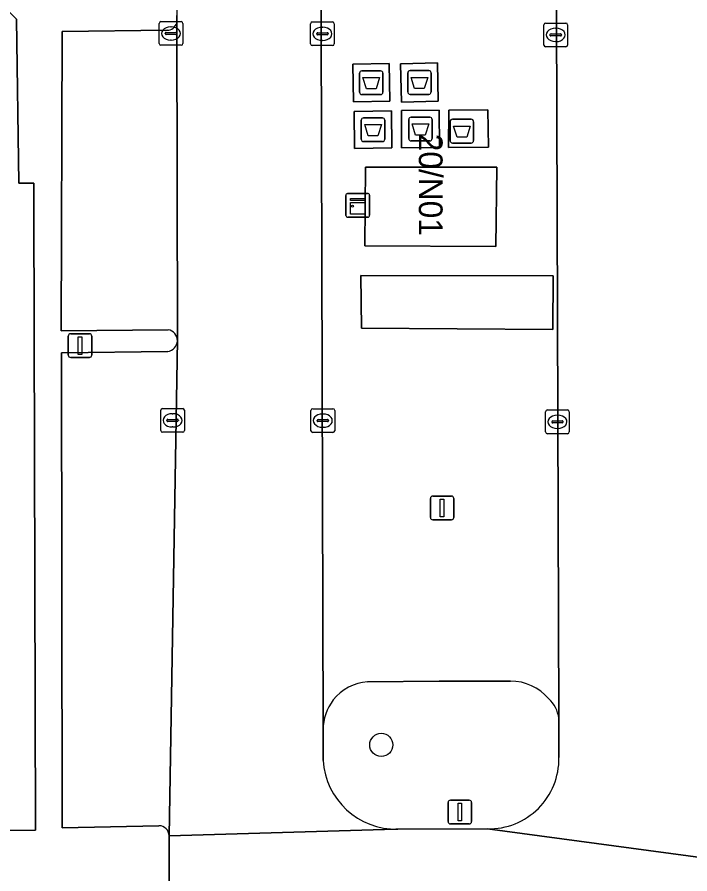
# Model space of a CAD drawing. Extents: x 160732 to 162107, y 387428 to 388479.
# Drawn here: x 161380.19 to 161408.59, y 387826.83 to 387862.96 of the extents above; entities that cross this region are included whole.
import ezdxf

# ---------------------------------------------------------------- set-up
doc = ezdxf.new("R2010")
doc.units = 0
for name, color, linetype in [('IMGEO_Afval_apart_plaats', 7, 'Continuous'), ('IMGEO_Boom', 7, 'Continuous'), ('IMGEO_Groenvoorziening', 7, 'Continuous'), ('IMGEO_Kast', 7, 'Continuous'), ('IMGEO_Kolk', 7, 'Continuous'), ('IMGEO_Lichtmast', 7, 'Continuous'), ('IMGEO_Pand', 7, 'Continuous'), ('IMGEO_Pand_nummerreeks', 7, 'Continuous'), ('IMGEO_Parkeervlak_open', 7, 'Continuous'), ('IMGEO_Rijbaan_lokaal_open', 7, 'Continuous'), ('IMGEO_Terreindeel_open', 7, 'Continuous'), ('IMGEO_Voetpad_gesloten', 7, 'Continuous'), ('IMGEO_Voetpad_open', 7, 'Continuous')]:
    doc.layers.add(name, color=color, linetype=linetype)

msp = doc.modelspace()

# ---------------------------------------------------------------- linework, layer by layer
at = {"layer": 'IMGEO_Afval_apart_plaats'}
for p, q in [((161394.644, 387859.798), (161394.644, 387860.598)), ((161394.644, 387860.598), (161394.644, 387859.798)), ((161394.744, 387860.698), (161395.534, 387860.698)), ((161395.534, 387860.698), (161394.744, 387860.698)), ((161395.634, 387860.598), (161395.634, 387859.798)), ((161395.634, 387859.798), (161395.634, 387860.598)), ((161396.678, 387859.806), (161396.678, 387860.606)), ((161396.678, 387860.606), (161396.678, 387859.806)), ((161396.778, 387860.706), (161397.568, 387860.706)), ((161397.568, 387860.706), (161396.778, 387860.706)), ((161397.668, 387860.606), (161397.668, 387859.806)), ((161397.668, 387859.806), (161397.668, 387860.606)), ((161397.568, 387859.706), (161396.778, 387859.706)), ((161396.778, 387859.706), (161397.568, 387859.706)), ((161395.534, 387859.698), (161394.744, 387859.698)), ((161394.744, 387859.698), (161395.534, 387859.698)), ((161394.819, 387858.715), (161395.609, 387858.715)), ((161395.609, 387858.715), (161394.819, 387858.715)), ((161396.72, 387857.843), (161396.72, 387858.643)), ((161396.72, 387858.643), (161396.72, 387857.843)), ((161396.82, 387858.743), (161397.61, 387858.743)), ((161397.61, 387858.743), (161396.82, 387858.743)), ((161397.71, 387858.643), (161397.71, 387857.843)), ((161397.71, 387857.843), (161397.71, 387858.643)), ((161398.569, 387858.653), (161399.359, 387858.653)), ((161399.359, 387858.653), (161398.569, 387858.653)), ((161394.719, 387857.815), (161394.719, 387858.615)), ((161394.719, 387858.615), (161394.719, 387857.815)), ((161395.709, 387858.615), (161395.709, 387857.815)), ((161395.709, 387857.815), (161395.709, 387858.615)), ((161398.469, 387857.753), (161398.469, 387858.553)), ((161398.469, 387858.553), (161398.469, 387857.753)), ((161399.459, 387858.553), (161399.459, 387857.753)), ((161399.459, 387857.753), (161399.459, 387858.553)), ((161395.609, 387857.715), (161394.819, 387857.715)), ((161394.819, 387857.715), (161395.609, 387857.715)), ((161397.61, 387857.743), (161396.82, 387857.743)), ((161396.82, 387857.743), (161397.61, 387857.743)), ((161399.359, 387857.653), (161398.569, 387857.653)), ((161398.569, 387857.653), (161399.359, 387857.653))]:
    msp.add_line(p, q, dxfattribs=at)
for points in [[(161394.787, 387860.412), (161395.491, 387860.412), (161395.342, 387859.942), (161394.936, 387859.942), (161394.787, 387860.412)], [(161396.821, 387860.42), (161397.525, 387860.42), (161397.376, 387859.95), (161396.97, 387859.95), (161396.821, 387860.42)], [(161394.862, 387858.429), (161395.566, 387858.429), (161395.417, 387857.959), (161395.011, 387857.959), (161394.862, 387858.429)], [(161396.863, 387858.457), (161397.567, 387858.457), (161397.418, 387857.987), (161397.012, 387857.987), (161396.863, 387858.457)], [(161398.612, 387858.367), (161399.316, 387858.367), (161399.167, 387857.897), (161398.761, 387857.897), (161398.612, 387858.367)]]:
    msp.add_lwpolyline(points, dxfattribs=at)
for centre, start, end in [((161394.744, 387860.598), 90, 180), ((161394.744, 387860.598), 90, 180), ((161395.534, 387860.598), 0, 90), ((161395.534, 387860.598), 360, 90), ((161396.778, 387860.606), 90, 180), ((161396.778, 387860.606), 90, 180), ((161397.568, 387860.606), 0, 90), ((161397.568, 387860.606), 360, 90), ((161394.744, 387859.798), 180, 270), ((161394.744, 387859.798), 180, 270), ((161395.534, 387859.798), 270, 0), ((161395.534, 387859.798), 270, 0), ((161396.778, 387859.806), 180, 270), ((161396.778, 387859.806), 180, 270), ((161397.568, 387859.806), 270, 0), ((161397.568, 387859.806), 270, 0), ((161394.819, 387858.615), 90, 180), ((161394.819, 387858.615), 90, 180), ((161395.609, 387858.615), 0, 90), ((161395.609, 387858.615), 360, 90), ((161396.82, 387858.643), 90, 180), ((161396.82, 387858.643), 90, 180), ((161397.61, 387858.643), 0, 90), ((161397.61, 387858.643), 360, 90), ((161398.569, 387858.553), 90, 180), ((161398.569, 387858.553), 90, 180), ((161399.359, 387858.553), 0, 90), ((161399.359, 387858.553), 360, 90), ((161394.819, 387857.815), 180, 270), ((161394.819, 387857.815), 180, 270), ((161395.609, 387857.815), 270, 0), ((161395.609, 387857.815), 270, 0), ((161396.82, 387857.843), 180, 270), ((161396.82, 387857.843), 180, 270), ((161397.61, 387857.843), 270, 0), ((161397.61, 387857.843), 270, 0), ((161398.569, 387857.753), 180, 270), ((161398.569, 387857.753), 180, 270), ((161399.359, 387857.753), 270, 0), ((161399.359, 387857.753), 270, 0)]:
    msp.add_arc(centre, 0.1, start, end, dxfattribs=at)
at = {"layer": 'IMGEO_Boom'}
msp.add_circle((161395.563, 387832.267), 0.489, dxfattribs=at)
at = {"layer": 'IMGEO_Groenvoorziening'}
for points in [[(161401.017, 387834.962), (161398.003, 387834.951), (161394.986, 387834.922)], [(161403.059, 387831.731), (161403.063, 387833.002), (161403.061, 387833.395)], [(161393.107, 387832.911), (161393.11, 387831.614)], [(161396.259, 387828.716), (161400.047, 387828.729)]]:
    msp.add_lwpolyline(points, dxfattribs=at)
for centre, radius, start, end in [((161395.105, 387832.937), 1.989, 93.4227, 141.9343), ((161401.009, 387832.835), 2.127, 40.3754, 89.7817), ((161395.194, 387832.891), 2.087, 142.465, 179.4612), ((161401.685, 387833.192), 1.391, 8.4117, 47.2669), ((161396.183, 387831.794), 3.079, 183.3457, 271.4081), ((161400.108, 387831.68), 2.952, 268.8206, 0.9888)]:
    msp.add_arc(centre, radius, start, end, dxfattribs=at)
at = {"layer": 'IMGEO_Kast'}
for p, q in [((161394.068, 387854.598), (161394.068, 387855.439)), ((161394.068, 387855.439), (161394.068, 387854.598)), ((161394.143, 387855.523), (161394.984, 387855.523)), ((161394.984, 387855.523), (161394.143, 387855.523)), ((161395.068, 387855.448), (161395.068, 387854.607)), ((161395.068, 387854.607), (161395.068, 387855.448)), ((161394.993, 387854.523), (161394.152, 387854.523)), ((161394.152, 387854.523), (161394.993, 387854.523))]:
    msp.add_line(p, q, dxfattribs=at)
for points in [[(161394.263, 387855.313), (161394.863, 387855.313), (161394.863, 387855.228), (161394.263, 387855.228), (161394.263, 387855.313)], [(161394.263, 387855.138), (161394.863, 387855.138), (161394.863, 387854.649), (161394.263, 387854.649), (161394.263, 387855.138)]]:
    msp.add_lwpolyline(points, dxfattribs=at)
msp.add_circle((161394.347, 387854.987), 0.0377, dxfattribs=at)
for centre, start, end in [((161394.146, 387855.445), 92.4484, 184.2845), ((161394.146, 387855.445), 92.4484, 184.2845), ((161394.99, 387855.445), 2.4484, 94.2845), ((161394.99, 387855.445), 2.4484, 94.2845), ((161394.146, 387854.601), 182.4484, 274.2845), ((161394.146, 387854.601), 182.4484, 274.2845), ((161394.99, 387854.601), 272.4484, 4.2845), ((161394.99, 387854.601), 272.4484, 4.2845)]:
    msp.add_arc(centre, 0.0779, start, end, dxfattribs=at)
at = {"layer": 'IMGEO_Kolk'}
for p, q in [((161386.188, 387861.848), (161386.188, 387862.7)), ((161386.263, 387862.774), (161387.115, 387862.774)), ((161387.189, 387862.7), (161387.189, 387861.848)), ((161392.578, 387861.834), (161392.578, 387862.686)), ((161392.653, 387862.76), (161393.505, 387862.76)), ((161393.579, 387862.686), (161393.579, 387861.834)), ((161402.424, 387861.786), (161402.424, 387862.638)), ((161402.499, 387862.712), (161403.351, 387862.712)), ((161403.425, 387862.638), (161403.425, 387861.786)), ((161386.447, 387862.268), (161386.447, 387862.28)), ((161386.885, 387862.231), (161386.487, 387862.231)), ((161386.49, 387862.317), (161386.888, 387862.317)), ((161386.676, 387862.554), (161386.701, 387862.554)), ((161386.931, 387862.28), (161386.931, 387862.268)), ((161392.837, 387862.254), (161392.837, 387862.266)), ((161392.88, 387862.303), (161393.278, 387862.303)), ((161393.066, 387862.54), (161393.091, 387862.54)), ((161393.321, 387862.266), (161393.321, 387862.254)), ((161402.726, 387862.255), (161403.124, 387862.255)), ((161402.912, 387862.492), (161402.937, 387862.492)), ((161386.699, 387861.994), (161386.674, 387861.994)), ((161393.275, 387862.217), (161392.877, 387862.217)), ((161393.089, 387861.98), (161393.064, 387861.98)), ((161402.683, 387862.206), (161402.683, 387862.218)), ((161403.121, 387862.169), (161402.723, 387862.169)), ((161402.935, 387861.932), (161402.91, 387861.932)), ((161403.167, 387862.218), (161403.167, 387862.206)), ((161387.115, 387861.774), (161386.263, 387861.774)), ((161393.505, 387861.76), (161392.653, 387861.76)), ((161403.351, 387861.712), (161402.499, 387861.712)), ((161386.255, 387845.53), (161386.255, 387846.382)), ((161386.33, 387846.456), (161387.182, 387846.456)), ((161387.256, 387846.382), (161387.256, 387845.53)), ((161392.595, 387845.518), (161392.595, 387846.37)), ((161392.67, 387846.444), (161393.522, 387846.444)), ((161393.596, 387846.37), (161393.596, 387845.518)), ((161402.573, 387846.393), (161403.425, 387846.393)), ((161386.557, 387845.999), (161386.955, 387845.999)), ((161386.743, 387846.236), (161386.768, 387846.236)), ((161392.897, 387845.987), (161393.295, 387845.987)), ((161393.083, 387846.224), (161393.108, 387846.224)), ((161402.498, 387845.467), (161402.498, 387846.319)), ((161402.986, 387846.173), (161403.011, 387846.173)), ((161403.499, 387846.319), (161403.499, 387845.467)), ((161386.514, 387845.95), (161386.514, 387845.962)), ((161386.952, 387845.913), (161386.554, 387845.913)), ((161386.766, 387845.676), (161386.741, 387845.676)), ((161386.998, 387845.962), (161386.998, 387845.95)), ((161392.854, 387845.938), (161392.854, 387845.95)), ((161393.292, 387845.901), (161392.894, 387845.901)), ((161393.106, 387845.664), (161393.081, 387845.664)), ((161393.338, 387845.95), (161393.338, 387845.938)), ((161402.757, 387845.887), (161402.757, 387845.899)), ((161403.195, 387845.85), (161402.797, 387845.85)), ((161402.8, 387845.936), (161403.198, 387845.936)), ((161403.009, 387845.613), (161402.984, 387845.613)), ((161403.241, 387845.899), (161403.241, 387845.887)), ((161387.182, 387845.456), (161386.33, 387845.456)), ((161393.522, 387845.444), (161392.67, 387845.444)), ((161403.425, 387845.393), (161402.573, 387845.393))]:
    msp.add_line(p, q, dxfattribs=at)
for points in [[(161386.188, 387861.848), (161386.188, 387862.7)], [(161386.263, 387862.774), (161387.115, 387862.774)], [(161387.189, 387862.7), (161387.189, 387861.848)], [(161392.578, 387861.834), (161392.578, 387862.686)], [(161392.653, 387862.76), (161393.505, 387862.76)], [(161393.579, 387862.686), (161393.579, 387861.834)], [(161402.424, 387861.786), (161402.424, 387862.638)], [(161402.499, 387862.712), (161403.351, 387862.712)], [(161403.425, 387862.638), (161403.425, 387861.786)], [(161387.115, 387861.774), (161386.263, 387861.774)], [(161393.505, 387861.76), (161392.653, 387861.76)], [(161403.351, 387861.712), (161402.499, 387861.712)], [(161386.255, 387845.53), (161386.255, 387846.382)], [(161386.33, 387846.456), (161387.182, 387846.456)], [(161387.256, 387846.382), (161387.256, 387845.53)], [(161392.595, 387845.518), (161392.595, 387846.37)], [(161392.67, 387846.444), (161393.522, 387846.444)], [(161393.596, 387846.37), (161393.596, 387845.518)], [(161402.573, 387846.393), (161403.425, 387846.393)], [(161402.498, 387845.467), (161402.498, 387846.319)], [(161403.499, 387846.319), (161403.499, 387845.467)], [(161387.182, 387845.456), (161386.33, 387845.456)], [(161393.522, 387845.444), (161392.67, 387845.444)], [(161403.425, 387845.393), (161402.573, 387845.393)]]:
    msp.add_lwpolyline(points, dxfattribs=at)
for centre, radius, start, end in [((161386.265, 387862.698), 0.0765, 91.552, 178.448), ((161386.265, 387862.698), 0.0765, 91.552, 178.448), ((161387.113, 387862.698), 0.0765, 1.552, 88.448), ((161387.113, 387862.698), 0.0765, 1.552, 88.448), ((161392.655, 387862.684), 0.0765, 91.552, 178.448), ((161392.655, 387862.684), 0.0765, 91.552, 178.448), ((161393.503, 387862.684), 0.0765, 1.552, 88.448), ((161393.503, 387862.684), 0.0765, 1.552, 88.448), ((161402.501, 387862.636), 0.0765, 91.552, 178.448), ((161402.501, 387862.636), 0.0765, 91.552, 178.448), ((161403.349, 387862.636), 0.0765, 1.552, 88.448), ((161403.349, 387862.636), 0.0765, 1.552, 88.448), ((161386.487, 387862.277), 0.0403, 85.8775, 175.7526), ((161386.484, 387862.267), 0.0366, 178.938, 274.7102), ((161386.888, 387862.274), 0.043, 264.8664, 352.4533), ((161386.892, 387862.279), 0.0386, 1.7309, 96.639), ((161392.877, 387862.263), 0.0403, 85.8775, 175.7526), ((161392.874, 387862.253), 0.0366, 178.938, 274.7102), ((161393.278, 387862.26), 0.043, 264.8664, 352.4533), ((161393.282, 387862.265), 0.0386, 1.7309, 96.639), ((161402.723, 387862.215), 0.0403, 85.8775, 175.7526), ((161403.128, 387862.217), 0.0386, 1.7309, 96.639), ((161402.72, 387862.205), 0.0366, 178.938, 274.7102), ((161403.124, 387862.212), 0.043, 264.8664, 352.4533), ((161386.265, 387861.85), 0.0765, 181.552, 268.448), ((161386.265, 387861.85), 0.0765, 181.552, 268.448), ((161387.113, 387861.85), 0.0765, 271.552, 358.448), ((161387.113, 387861.85), 0.0765, 271.552, 358.448), ((161392.655, 387861.836), 0.0765, 181.552, 268.448), ((161392.655, 387861.836), 0.0765, 181.552, 268.448), ((161393.503, 387861.836), 0.0765, 271.552, 358.448), ((161393.503, 387861.836), 0.0765, 271.552, 358.448), ((161402.501, 387861.788), 0.0765, 181.552, 268.448), ((161402.501, 387861.788), 0.0765, 181.552, 268.448), ((161403.349, 387861.788), 0.0765, 271.552, 358.448), ((161403.349, 387861.788), 0.0765, 271.552, 358.448), ((161386.332, 387846.38), 0.0765, 91.552, 178.448), ((161386.332, 387846.38), 0.0765, 91.552, 178.448), ((161387.18, 387846.38), 0.0765, 1.552, 88.448), ((161387.18, 387846.38), 0.0765, 1.552, 88.448), ((161392.672, 387846.368), 0.0765, 91.552, 178.448), ((161392.672, 387846.368), 0.0765, 91.552, 178.448), ((161393.52, 387846.368), 0.0765, 1.552, 88.448), ((161393.52, 387846.368), 0.0765, 1.552, 88.448), ((161402.575, 387846.317), 0.0765, 91.552, 178.448), ((161402.575, 387846.317), 0.0765, 91.552, 178.448), ((161403.423, 387846.317), 0.0765, 1.552, 88.448), ((161403.423, 387846.317), 0.0765, 1.552, 88.448), ((161386.554, 387845.959), 0.0403, 85.8775, 175.7526), ((161386.959, 387845.961), 0.0386, 1.7309, 96.639), ((161392.894, 387845.947), 0.0403, 85.8775, 175.7526), ((161393.299, 387845.949), 0.0386, 1.7309, 96.639), ((161386.551, 387845.949), 0.0366, 178.938, 274.7102), ((161386.955, 387845.956), 0.043, 264.8664, 352.4533), ((161392.891, 387845.937), 0.0366, 178.938, 274.7102), ((161393.295, 387845.944), 0.043, 264.8664, 352.4533), ((161402.797, 387845.896), 0.0403, 85.8775, 175.7526), ((161402.794, 387845.886), 0.0366, 178.938, 274.7102), ((161403.198, 387845.893), 0.043, 264.8664, 352.4533), ((161403.202, 387845.898), 0.0386, 1.7309, 96.639), ((161386.332, 387845.532), 0.0765, 181.552, 268.448), ((161386.332, 387845.532), 0.0765, 181.552, 268.448), ((161387.18, 387845.532), 0.0765, 271.552, 358.448), ((161387.18, 387845.532), 0.0765, 271.552, 358.448), ((161392.672, 387845.52), 0.0765, 181.552, 268.448), ((161392.672, 387845.52), 0.0765, 181.552, 268.448), ((161393.52, 387845.52), 0.0765, 271.552, 358.448), ((161393.52, 387845.52), 0.0765, 271.552, 358.448), ((161402.575, 387845.469), 0.0765, 181.552, 268.448), ((161402.575, 387845.469), 0.0765, 181.552, 268.448), ((161403.423, 387845.469), 0.0765, 271.552, 358.448), ((161403.423, 387845.469), 0.0765, 271.552, 358.448)]:
    msp.add_arc(centre, radius, start, end, dxfattribs=at)
for centre, major_axis, ratio, start_param, end_param in [((161386.675, 387862.274), (-0.387, 0.002), 0.722429, 4.712389, 7.853982), ((161386.7, 387862.274), (-0.39, 0.002), 0.717154, 1.570796, 4.712389), ((161393.065, 387862.26), (-0.387, 0.002), 0.722429, 4.712389, 7.853982), ((161393.09, 387862.26), (-0.39, 0.002), 0.717154, 1.570796, 4.712389), ((161402.911, 387862.212), (-0.387, 0.002), 0.722429, 4.712389, 7.853982), ((161402.936, 387862.212), (-0.39, 0.002), 0.717154, 1.570796, 4.712389), ((161386.742, 387845.956), (-0.387, 0.002), 0.722429, 4.712389, 7.853982), ((161386.767, 387845.956), (-0.39, 0.002), 0.717154, 1.570796, 4.712389), ((161393.082, 387845.944), (-0.387, 0.002), 0.722429, 4.712389, 7.853982), ((161393.107, 387845.944), (-0.39, 0.002), 0.717154, 1.570796, 4.712389), ((161402.985, 387845.893), (-0.387, 0.002), 0.722429, 4.712389, 7.853982), ((161403.01, 387845.893), (-0.39, 0.002), 0.717154, 1.570796, 4.712389)]:
    msp.add_ellipse(centre, major_axis=major_axis, ratio=ratio, start_param=start_param, end_param=end_param, dxfattribs=at)
at = {"layer": 'IMGEO_Lichtmast'}
for p, q in [((161382.454, 387849.61), (161383.244, 387849.61)), ((161383.244, 387849.61), (161382.454, 387849.61)), ((161382.354, 387848.71), (161382.354, 387849.51)), ((161382.354, 387849.51), (161382.354, 387848.71)), ((161383.344, 387849.51), (161383.344, 387848.71)), ((161383.344, 387848.71), (161383.344, 387849.51)), ((161383.244, 387848.61), (161382.454, 387848.61)), ((161382.454, 387848.61), (161383.244, 387848.61)), ((161397.735, 387842.762), (161398.525, 387842.762)), ((161398.525, 387842.762), (161397.735, 387842.762)), ((161397.635, 387841.862), (161397.635, 387842.662)), ((161397.635, 387842.662), (161397.635, 387841.862)), ((161398.625, 387842.662), (161398.625, 387841.862)), ((161398.625, 387841.862), (161398.625, 387842.662)), ((161398.525, 387841.762), (161397.735, 387841.762)), ((161397.735, 387841.762), (161398.525, 387841.762)), ((161398.382, 387829.035), (161398.382, 387829.835)), ((161398.382, 387829.835), (161398.382, 387829.035)), ((161398.482, 387829.935), (161399.272, 387829.935)), ((161399.272, 387829.935), (161398.482, 387829.935)), ((161399.372, 387829.835), (161399.372, 387829.035)), ((161399.372, 387829.035), (161399.372, 387829.835)), ((161399.272, 387828.935), (161398.482, 387828.935)), ((161398.482, 387828.935), (161399.272, 387828.935))]:
    msp.add_line(p, q, dxfattribs=at)
for points in [[(161382.774, 387849.485), (161382.924, 387849.485), (161382.924, 387848.735), (161382.774, 387848.735), (161382.774, 387849.485)], [(161398.055, 387842.637), (161398.205, 387842.637), (161398.205, 387841.887), (161398.055, 387841.887), (161398.055, 387842.637)], [(161398.802, 387829.81), (161398.952, 387829.81), (161398.952, 387829.06), (161398.802, 387829.06), (161398.802, 387829.81)]]:
    msp.add_lwpolyline(points, dxfattribs=at)
for centre, start, end in [((161382.454, 387849.51), 90, 180), ((161382.454, 387849.51), 90, 180), ((161383.244, 387849.51), 0, 90), ((161383.244, 387849.51), 360, 90), ((161382.454, 387848.71), 180, 270), ((161382.454, 387848.71), 180, 270), ((161383.244, 387848.71), 270, 0), ((161383.244, 387848.71), 270, 0), ((161397.735, 387842.662), 90, 180), ((161397.735, 387842.662), 90, 180), ((161398.525, 387842.662), 0, 90), ((161398.525, 387842.662), 360, 90), ((161397.735, 387841.862), 180, 270), ((161397.735, 387841.862), 180, 270), ((161398.525, 387841.862), 270, 0), ((161398.525, 387841.862), 270, 0), ((161398.482, 387829.835), 90, 180), ((161398.482, 387829.835), 90, 180), ((161399.272, 387829.835), 0, 90), ((161399.272, 387829.835), 360, 90), ((161398.482, 387829.035), 180, 270), ((161398.482, 387829.035), 180, 270), ((161399.272, 387829.035), 270, 0), ((161399.272, 387829.035), 270, 0)]:
    msp.add_arc(centre, 0.1, start, end, dxfattribs=at)
at = {"layer": 'IMGEO_Pand'}
for points in [[(161380.168, 387862.875), (161375.543, 387867.597), (161375.462, 387899.501), (161339.186, 387899.416), (161329.974, 387899.396), (161315.359, 387899.377), (161315.519, 387828.519), (161327.619, 387828.546), (161331.587, 387828.555), (161331.601, 387826.616), (161331.667, 387817.541), (161334.265, 387817.548), (161341.669, 387817.568), (161343.55, 387817.573), (161347.606, 387817.585), (161364.427, 387817.631), (161366.488, 387817.637), (161378.246, 387817.669), (161378.215, 387823.814), (161378.19, 387828.661), (161380.971, 387828.667), (161380.897, 387855.027), (161380.894, 387855.965), (161380.266, 387855.96)], [(161400.44, 387856.635), (161394.895, 387856.64), (161394.869, 387853.321), (161400.401, 387853.292)]]:
    msp.add_lwpolyline(points, close=True, dxfattribs=at)
at = {"layer": 'IMGEO_Parkeervlak_open'}
for points in [[(161392.93, 387897.073), (161393.107, 387832.911)], [(161403.061, 387833.395), (161402.85, 387897.072)], [(161386.61, 387828.435), (161386.96, 387849.334), (161386.935, 387862.71)], [(161386.523, 387862.406), (161382.091, 387862.356), (161382.055, 387849.725), (161386.568, 387849.78)], [(161386.548, 387848.864), (161382.066, 387848.806), (161382.102, 387828.774), (161386.181, 387828.859)], [(161394.986, 387834.922), (161398.003, 387834.951), (161401.017, 387834.962)]]:
    msp.add_lwpolyline(points, dxfattribs=at)
for points in [[(161395.894, 387861.009), (161395.92, 387859.411), (161394.384, 387859.386), (161394.358, 387860.984)], [(161397.93, 387861.036), (161397.969, 387859.413), (161396.416, 387859.376), (161396.377, 387860.999)], [(161395.991, 387859.008), (161396.014, 387857.445), (161394.437, 387857.422), (161394.414, 387858.985)], [(161398.007, 387859.033), (161398.02, 387857.465), (161396.423, 387857.452), (161396.41, 387859.02)], [(161398.397, 387857.468), (161398.41, 387859.036), (161400.058, 387859.05), (161400.084, 387857.482)], [(161400.44, 387856.635), (161400.401, 387853.292), (161394.869, 387853.321), (161394.895, 387856.64)], [(161402.819, 387852.053), (161402.799, 387849.792), (161394.723, 387849.843), (161394.699, 387852.063)]]:
    msp.add_lwpolyline(points, close=True, dxfattribs=at)
for centre, radius, start, end in [((161386.498, 387862.871), 0.466, 273.1039, 339.7407), ((161386.493, 387849.323), 0.463, 276.7672, 80.7312), ((161395.105, 387832.937), 1.989, 93.4227, 141.9343), ((161401.009, 387832.835), 2.127, 40.3754, 89.7817), ((161395.194, 387832.891), 2.087, 142.465, 179.4612), ((161401.685, 387833.192), 1.391, 8.4117, 47.2669), ((161386.178, 387828.427), 0.432, 1.0636, 89.6081)]:
    msp.add_arc(centre, radius, start, end, dxfattribs=at)
at = {"layer": 'IMGEO_Rijbaan_lokaal_open'}
for points in [[(161392.93, 387897.073), (161392.941, 387899.533), (161386.817, 387899.502), (161386.927, 387867.072), (161386.935, 387863.035), (161386.935, 387862.71), (161386.96, 387849.334), (161386.61, 387828.435), (161396.178, 387828.708), (161396.259, 387828.716)], [(161409.049, 387899.564), (161402.804, 387899.544), (161402.85, 387897.072), (161403.061, 387833.395), (161403.063, 387833.002), (161403.059, 387831.731)], [(161393.11, 387831.614), (161393.107, 387832.911), (161392.93, 387897.073)], [(161409.976, 387827.399), (161400.047, 387828.729), (161396.259, 387828.716), (161396.178, 387828.708), (161386.61, 387828.435), (161386.63, 387823.23)], [(161400.047, 387828.729), (161409.976, 387827.399)]]:
    msp.add_lwpolyline(points, dxfattribs=at)
for centre, radius, start, end in [((161396.183, 387831.794), 3.079, 183.3457, 271.4081), ((161400.108, 387831.68), 2.952, 268.8206, 0.9888)]:
    msp.add_arc(centre, radius, start, end, dxfattribs=at)
at = {"layer": 'IMGEO_Terreindeel_open'}
msp.add_lwpolyline([(161402.819, 387852.053), (161394.699, 387852.063), (161394.723, 387849.843), (161402.799, 387849.792)], close=True, dxfattribs=at)
at = {"layer": 'IMGEO_Voetpad_gesloten'}
for points in [[(161395.894, 387861.009), (161394.358, 387860.984), (161394.384, 387859.386), (161395.92, 387859.411)], [(161397.93, 387861.036), (161396.377, 387860.999), (161396.416, 387859.376), (161397.969, 387859.413)], [(161395.991, 387859.008), (161394.414, 387858.985), (161394.437, 387857.422), (161396.014, 387857.445)], [(161398.007, 387859.033), (161396.41, 387859.02), (161396.423, 387857.452), (161398.02, 387857.465)], [(161398.397, 387857.468), (161400.084, 387857.482), (161400.058, 387859.05), (161398.41, 387859.036)]]:
    msp.add_lwpolyline(points, close=True, dxfattribs=at)
at = {"layer": 'IMGEO_Voetpad_open'}
for points in [[(161386.449, 387898.678), (161386.817, 387899.502), (161381.798, 387899.502), (161375.462, 387899.501), (161375.543, 387867.597), (161380.168, 387862.875), (161380.266, 387855.96), (161380.894, 387855.965), (161380.897, 387855.027), (161380.971, 387828.667), (161378.19, 387828.661), (161378.215, 387823.814), (161380.916, 387823.834), (161384.656, 387823.861), (161384.693, 387820.414), (161386.254, 387819.077), (161386.084, 387813.913), (161385.916, 387808.78), (161385.855, 387806.91), (161385.825, 387806.01), (161387.741, 387806.045), (161388.248, 387819.864)], [(161386.935, 387862.71), (161386.935, 387863.035)], [(161386.568, 387849.78), (161382.055, 387849.725), (161382.091, 387862.356), (161386.523, 387862.406)], [(161386.181, 387828.859), (161382.102, 387828.774), (161382.066, 387848.806), (161386.548, 387848.864)], [(161386.63, 387823.23), (161386.61, 387828.435)]]:
    msp.add_lwpolyline(points, dxfattribs=at)
for centre, radius, start, end in [((161386.498, 387862.871), 0.466, 273.1039, 339.7407), ((161386.493, 387849.323), 0.463, 276.7672, 80.7312), ((161386.178, 387828.427), 0.432, 1.0636, 89.6081)]:
    msp.add_arc(centre, radius, start, end, dxfattribs=at)

# ---------------------------------------------------------------- texts
at = {"layer": 'IMGEO_Pand_nummerreeks'}
msp.add_text('20/N01', height=1, rotation=270, dxfattribs=at).set_placement((161397.149, 387858.046))

doc.saveas('drawing.dxf')
